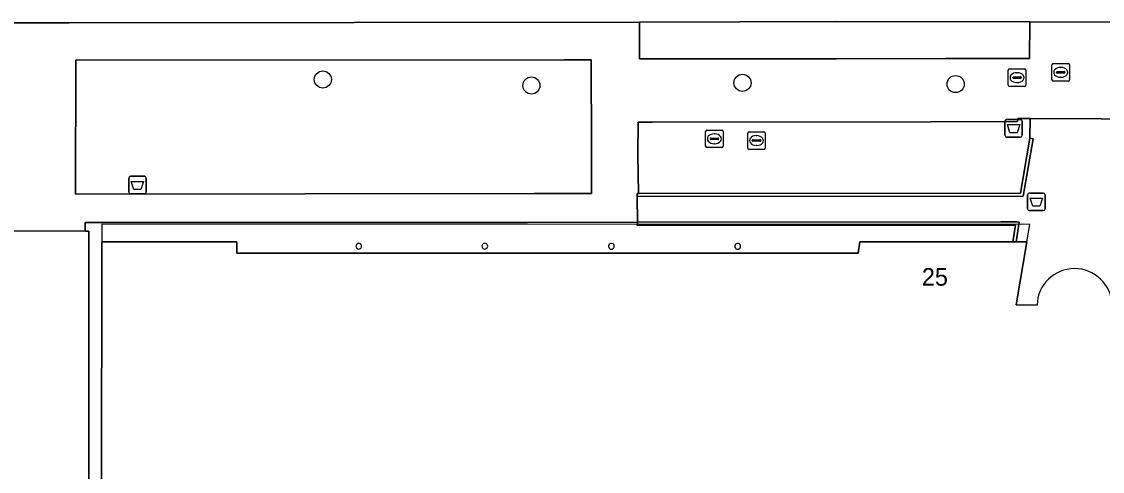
# Model space of a CAD drawing. Extents: x 161477 to 163040, y 383680 to 384871.
# Drawn here: x 162317.7 to 162379.3, y 384531.8 to 384557.4 of the extents above; entities that cross this region are included whole.
import ezdxf

# ---------------------------------------------------------------- set-up
doc = ezdxf.new("R2010")
doc.units = 0
for name, color, linetype in [('IMGEO_Afvalbak', 7, 'Continuous'), ('IMGEO_Boom', 7, 'Continuous'), ('IMGEO_Groenvoorziening', 7, 'Continuous'), ('IMGEO_Muur', 7, 'Continuous'), ('IMGEO_Pand', 7, 'Continuous'), ('IMGEO_Pand_nummerreeks', 7, 'Continuous'), ('IMGEO_Pand_overbouw', 7, 'Continuous'), ('IMGEO_Parkeervlak_open', 7, 'Continuous'), ('IMGEO_Rijbaan_lokaal_open', 7, 'Continuous'), ('IMGEO_Rioolput', 7, 'Continuous'), ('IMGEO_Terreindeel_halfverhard', 7, 'Continuous'), ('IMGEO_Voetpad_open', 7, 'Continuous')]:
    doc.layers.add(name, color=color, linetype=linetype)

msp = doc.modelspace()

# ---------------------------------------------------------------- linework, layer by layer
at = {"layer": 'IMGEO_Afvalbak'}
for p, q in [((162373.755, 384550.96), (162373.755, 384551.76)), ((162373.755, 384551.76), (162373.755, 384550.96)), ((162373.855, 384551.86), (162374.645, 384551.86)), ((162374.645, 384551.86), (162373.855, 384551.86)), ((162374.745, 384551.76), (162374.745, 384550.96)), ((162374.745, 384550.96), (162374.745, 384551.76)), ((162374.645, 384550.86), (162373.855, 384550.86)), ((162373.855, 384550.86), (162374.645, 384550.86)), ((162323.818, 384547.722), (162323.818, 384548.522)), ((162323.818, 384548.522), (162323.818, 384547.722)), ((162323.918, 384548.622), (162324.708, 384548.622)), ((162324.708, 384548.622), (162323.918, 384548.622)), ((162324.808, 384548.522), (162324.808, 384547.722)), ((162324.808, 384547.722), (162324.808, 384548.522)), ((162324.708, 384547.622), (162323.918, 384547.622)), ((162323.918, 384547.622), (162324.708, 384547.622)), ((162375.055, 384546.77), (162375.055, 384547.57)), ((162375.055, 384547.57), (162375.055, 384546.77)), ((162375.155, 384547.67), (162375.945, 384547.67)), ((162375.945, 384547.67), (162375.155, 384547.67)), ((162376.045, 384547.57), (162376.045, 384546.77)), ((162376.045, 384546.77), (162376.045, 384547.57)), ((162375.945, 384546.67), (162375.155, 384546.67)), ((162375.155, 384546.67), (162375.945, 384546.67))]:
    msp.add_line(p, q, dxfattribs=at)
for points in [[(162373.898, 384551.574), (162374.602, 384551.574), (162374.453, 384551.104), (162374.047, 384551.104), (162373.898, 384551.574)], [(162323.961, 384548.336), (162324.665, 384548.336), (162324.516, 384547.866), (162324.11, 384547.866), (162323.961, 384548.336)], [(162375.198, 384547.384), (162375.902, 384547.384), (162375.753, 384546.914), (162375.347, 384546.914), (162375.198, 384547.384)]]:
    msp.add_lwpolyline(points, dxfattribs=at)
for centre, start, end in [((162373.855, 384551.76), 90, 180), ((162373.855, 384551.76), 90, 180), ((162374.645, 384551.76), 0, 90), ((162374.645, 384551.76), 360, 90), ((162373.855, 384550.96), 180, 270), ((162373.855, 384550.96), 180, 270), ((162374.645, 384550.96), 270, 0), ((162374.645, 384550.96), 270, 0), ((162323.918, 384548.522), 90, 180), ((162323.918, 384548.522), 90, 180), ((162324.708, 384548.522), 0, 90), ((162324.708, 384548.522), 360, 90), ((162323.918, 384547.722), 180, 270), ((162323.918, 384547.722), 180, 270), ((162324.708, 384547.722), 270, 0), ((162324.708, 384547.722), 270, 0), ((162375.155, 384547.57), 90, 180), ((162375.155, 384547.57), 90, 180), ((162375.945, 384547.57), 0, 90), ((162375.945, 384547.57), 360, 90), ((162375.155, 384546.77), 180, 270), ((162375.155, 384546.77), 180, 270), ((162375.945, 384546.77), 270, 0), ((162375.945, 384546.77), 270, 0)]:
    msp.add_arc(centre, 0.1, start, end, dxfattribs=at)
at = {"layer": 'IMGEO_Boom'}
for centre in [(162334.88, 384554.14), (162346.77, 384553.8), (162358.8, 384553.95), (162370.95, 384553.88)]:
    msp.add_circle(centre, 0.489, dxfattribs=at)
at = {"layer": 'IMGEO_Groenvoorziening'}
for points in [[(162320.799, 384555.238), (162320.776, 384547.605), (162346.918, 384547.64), (162350.192, 384547.645), (162350.186, 384550.221), (162350.172, 384555.27), (162348.851, 384555.269), (162348.638, 384555.269)], [(162375.186, 384550.788), (162375.192, 384551.917), (162374.503, 384551.921), (162374.474, 384551.743), (162369.53, 384551.737), (162353.647, 384551.714), (162352.847, 384551.713), (162352.838, 384549.871), (162352.88, 384547.641), (162374.65, 384547.666)], [(162321.55, 384545.503), (162321.342, 384545.503), (162316.751, 384545.517), (162316.74, 384534.753), (162316.731, 384524.674), (162316.732, 384523.896), (162332.489, 384523.941), (162332.353, 384524.678), (162332.095, 384526.073), (162331.403, 384529.767), (162322.272, 384529.744), (162321.54, 384529.742)]]:
    msp.add_lwpolyline(points, close=True, dxfattribs=at)
at = {"layer": 'IMGEO_Muur'}
for points in [[(162375.363, 384550.758), (162375.186, 384550.788), (162374.65, 384547.666), (162352.88, 384547.641), (162352.8, 384547.641), (162352.796, 384547.463), (162374.801, 384547.499)], [(162374.437, 384546.028), (162373.52, 384546.027), (162352.813, 384546.002), (162352.805, 384545.815), (162373.49, 384545.841), (162374.359, 384545.841), (162374.217, 384544.885), (162374.399, 384544.885), (162374.579, 384546.013)]]:
    msp.add_lwpolyline(points, close=True, dxfattribs=at)
at = {"layer": 'IMGEO_Pand'}
msp.add_lwpolyline([(162375.591, 384541.282), (162374.393, 384541.292), (162375.002, 384544.884), (162374.399, 384544.885), (162374.217, 384544.885), (162365.488, 384544.892), (162365.401, 384544.246), (162329.973, 384544.248), (162329.973, 384544.888), (162322.277, 384544.889), (162322.272, 384530.5), (162329.968, 384530.487), (162329.969, 384531.137), (162331.159, 384531.135), (162358.275, 384531.137), (162358.275, 384530.487), (162370.881, 384530.494), (162370.872, 384527.564), (162372.361, 384527.559), (162378.764, 384527.539), (162378.66, 384526.897), (162387.577, 384526.89)], dxfattribs=at)
for centre, radius, start, end in [((162336.928, 384544.635), 0.164, 71.88223, 0.30428), ((162336.93, 384544.637), 0.162, 359.72486, 72.46165), ((162344.112, 384544.638), 0.165, 71.99555, 359.97235), ((162344.114, 384544.639), 0.163, 359.57004, 72.39787), ((162351.33, 384544.632), 0.165, 72.49336, 1.00795), ((162351.327, 384544.63), 0.167, 1.64174, 71.85957), ((162358.527, 384544.631), 0.165, 71.99555, 359.97235), ((162358.525, 384544.63), 0.167, 0.43472, 71.53318), ((162377.728, 384541.222), 2.138, 1.95763, 178.39092)]:
    msp.add_arc(centre, radius, start, end, dxfattribs=at)
at = {"layer": 'IMGEO_Pand_overbouw'}
msp.add_lwpolyline([(162375.002, 384544.884), (162375.172, 384545.884), (162322.277, 384545.889), (162322.277, 384544.889), (162329.973, 384544.888), (162329.973, 384544.248), (162365.401, 384544.246), (162365.488, 384544.892), (162374.217, 384544.885), (162374.399, 384544.885)], close=True, dxfattribs=at)
at = {"layer": 'IMGEO_Parkeervlak_open'}
msp.add_lwpolyline([(162375.174, 384557.437), (162364.111, 384557.441), (162358.647, 384557.425), (162352.928, 384557.401), (162352.924, 384555.311), (162354.236, 384555.311), (162358.667, 384555.311), (162364.143, 384555.326), (162370.363, 384555.33), (162375.163, 384555.333)], close=True, dxfattribs=at)
at = {"layer": 'IMGEO_Rijbaan_lokaal_open'}
msp.add_lwpolyline([(162316.582, 384557.363), (162320.418, 384557.37), (162352.928, 384557.401), (162358.647, 384557.425), (162364.111, 384557.441), (162375.174, 384557.437), (162384.02, 384557.414), (162389.102, 384557.4), (162394.332, 384557.387), (162399.375, 384557.373), (162403.747, 384557.362), (162415.263, 384557.42), (162450.416, 384557.342), (162450.96, 384557.333), (162451.841, 384557.334), (162468.081, 384557.357), (162474.956, 384557.362), (162480.77, 384557.342), (162497.455, 384557.36), (162497.567, 384557.353), (162500, 384557.343), (162504.49, 384557.325), (162505.151, 384557.339)], dxfattribs=at)
at = {"layer": 'IMGEO_Rioolput'}
for p, q in [((162373.949, 384553.824), (162373.949, 384554.676)), ((162374.024, 384554.75), (162374.876, 384554.75)), ((162374.95, 384554.676), (162374.95, 384553.824)), ((162376.439, 384554.124), (162376.439, 384554.976)), ((162376.514, 384555.05), (162377.366, 384555.05)), ((162376.927, 384554.83), (162376.952, 384554.83)), ((162377.44, 384554.976), (162377.44, 384554.124)), ((162374.208, 384554.244), (162374.208, 384554.256)), ((162374.646, 384554.207), (162374.248, 384554.207)), ((162374.251, 384554.293), (162374.649, 384554.293)), ((162374.437, 384554.53), (162374.462, 384554.53)), ((162374.692, 384554.256), (162374.692, 384554.244)), ((162377.366, 384554.05), (162376.514, 384554.05)), ((162376.698, 384554.544), (162376.698, 384554.556)), ((162377.136, 384554.507), (162376.738, 384554.507)), ((162376.741, 384554.593), (162377.139, 384554.593)), ((162376.95, 384554.27), (162376.925, 384554.27)), ((162377.182, 384554.556), (162377.182, 384554.544)), ((162374.876, 384553.75), (162374.024, 384553.75)), ((162374.46, 384553.97), (162374.435, 384553.97)), ((162356.699, 384550.334), (162356.699, 384551.186)), ((162356.774, 384551.26), (162357.626, 384551.26)), ((162357.187, 384551.04), (162357.212, 384551.04)), ((162357.7, 384551.186), (162357.7, 384550.334)), ((162359.099, 384550.234), (162359.099, 384551.086)), ((162359.174, 384551.16), (162360.026, 384551.16)), ((162359.587, 384550.94), (162359.612, 384550.94)), ((162360.1, 384551.086), (162360.1, 384550.234)), ((162356.958, 384550.754), (162356.958, 384550.766)), ((162357.396, 384550.717), (162356.998, 384550.717)), ((162357.001, 384550.803), (162357.399, 384550.803)), ((162357.21, 384550.48), (162357.185, 384550.48)), ((162357.442, 384550.766), (162357.442, 384550.754)), ((162359.358, 384550.654), (162359.358, 384550.666)), ((162359.796, 384550.617), (162359.398, 384550.617)), ((162359.401, 384550.703), (162359.799, 384550.703)), ((162359.61, 384550.38), (162359.585, 384550.38)), ((162359.842, 384550.666), (162359.842, 384550.654)), ((162357.626, 384550.26), (162356.774, 384550.26)), ((162360.026, 384550.16), (162359.174, 384550.16))]:
    msp.add_line(p, q, dxfattribs=at)
for points in [[(162373.949, 384553.824), (162373.949, 384554.676)], [(162374.024, 384554.75), (162374.876, 384554.75)], [(162374.95, 384554.676), (162374.95, 384553.824)], [(162376.439, 384554.124), (162376.439, 384554.976)], [(162376.514, 384555.05), (162377.366, 384555.05)], [(162377.44, 384554.976), (162377.44, 384554.124)], [(162377.366, 384554.05), (162376.514, 384554.05)], [(162374.876, 384553.75), (162374.024, 384553.75)], [(162356.699, 384550.334), (162356.699, 384551.186)], [(162356.774, 384551.26), (162357.626, 384551.26)], [(162357.7, 384551.186), (162357.7, 384550.334)], [(162359.099, 384550.234), (162359.099, 384551.086)], [(162359.174, 384551.16), (162360.026, 384551.16)], [(162360.1, 384551.086), (162360.1, 384550.234)], [(162357.626, 384550.26), (162356.774, 384550.26)], [(162360.026, 384550.16), (162359.174, 384550.16)]]:
    msp.add_lwpolyline(points, dxfattribs=at)
for centre, radius, start, end in [((162374.026, 384554.674), 0.0765, 91.55205, 178.44795), ((162374.026, 384554.674), 0.0765, 91.55205, 178.44795), ((162374.874, 384554.674), 0.0765, 1.55205, 88.44795), ((162374.874, 384554.674), 0.0765, 1.55205, 88.44795), ((162376.516, 384554.974), 0.0765, 91.55205, 178.44795), ((162376.516, 384554.974), 0.0765, 91.55205, 178.44795), ((162377.364, 384554.974), 0.0765, 1.55205, 88.44795), ((162377.364, 384554.974), 0.0765, 1.55205, 88.44795), ((162374.248, 384554.253), 0.0403, 85.87752, 175.75265), ((162374.245, 384554.243), 0.0366, 178.93798, 274.71019), ((162374.649, 384554.25), 0.043, 264.86636, 352.45326), ((162374.653, 384554.255), 0.0386, 1.73085, 96.63898), ((162376.516, 384554.126), 0.0765, 181.55205, 268.44795), ((162376.516, 384554.126), 0.0765, 181.55205, 268.44795), ((162376.738, 384554.553), 0.0403, 85.87752, 175.75265), ((162376.735, 384554.543), 0.0366, 178.93798, 274.71019), ((162377.139, 384554.55), 0.043, 264.86636, 352.45326), ((162377.143, 384554.555), 0.0386, 1.73085, 96.63898), ((162377.364, 384554.126), 0.0765, 271.55205, 358.44795), ((162377.364, 384554.126), 0.0765, 271.55205, 358.44795), ((162374.026, 384553.826), 0.0765, 181.55205, 268.44795), ((162374.026, 384553.826), 0.0765, 181.55205, 268.44795), ((162374.874, 384553.826), 0.0765, 271.55205, 358.44795), ((162374.874, 384553.826), 0.0765, 271.55205, 358.44795), ((162356.776, 384551.184), 0.0765, 91.55205, 178.44795), ((162356.776, 384551.184), 0.0765, 91.55205, 178.44795), ((162357.624, 384551.184), 0.0765, 1.55205, 88.44795), ((162357.624, 384551.184), 0.0765, 1.55205, 88.44795), ((162359.176, 384551.084), 0.0765, 91.55205, 178.44795), ((162359.176, 384551.084), 0.0765, 91.55205, 178.44795), ((162360.024, 384551.084), 0.0765, 1.55205, 88.44795), ((162360.024, 384551.084), 0.0765, 1.55205, 88.44795), ((162356.776, 384550.336), 0.0765, 181.55205, 268.44795), ((162356.776, 384550.336), 0.0765, 181.55205, 268.44795), ((162356.998, 384550.763), 0.0403, 85.87752, 175.75265), ((162356.995, 384550.753), 0.0366, 178.93798, 274.71019), ((162357.399, 384550.76), 0.043, 264.86636, 352.45326), ((162357.403, 384550.765), 0.0386, 1.73085, 96.63898), ((162357.624, 384550.336), 0.0765, 271.55205, 358.44795), ((162357.624, 384550.336), 0.0765, 271.55205, 358.44795), ((162359.398, 384550.663), 0.0403, 85.87752, 175.75265), ((162359.395, 384550.653), 0.0366, 178.93798, 274.71019), ((162359.799, 384550.66), 0.043, 264.86636, 352.45326), ((162359.803, 384550.665), 0.0386, 1.73085, 96.63898), ((162359.176, 384550.236), 0.0765, 181.55205, 268.44795), ((162359.176, 384550.236), 0.0765, 181.55205, 268.44795), ((162360.024, 384550.236), 0.0765, 271.55205, 358.44795), ((162360.024, 384550.236), 0.0765, 271.55205, 358.44795)]:
    msp.add_arc(centre, radius, start, end, dxfattribs=at)
for centre, major_axis, ratio, start_param, end_param in [((162376.926, 384554.55), (-0.387, 0.002), 0.722429, 4.712389, 7.853982), ((162376.951, 384554.55), (-0.39, 0.002), 0.717154, 1.570796, 4.712389), ((162374.436, 384554.25), (-0.387, 0.002), 0.722429, 4.712389, 7.853982), ((162374.461, 384554.25), (-0.39, 0.002), 0.717154, 1.570796, 4.712389), ((162357.186, 384550.76), (-0.387, 0.002), 0.722429, 4.712389, 7.853982), ((162357.211, 384550.76), (-0.39, 0.002), 0.717154, 1.570796, 4.712389), ((162359.586, 384550.66), (-0.387, 0.002), 0.722429, 4.712389, 7.853982), ((162359.611, 384550.66), (-0.39, 0.002), 0.717154, 1.570796, 4.712389)]:
    msp.add_ellipse(centre, major_axis=major_axis, ratio=ratio, start_param=start_param, end_param=end_param, dxfattribs=at)
at = {"layer": 'IMGEO_Terreindeel_halfverhard'}
msp.add_lwpolyline([(162352.813, 384546.002), (162346.547, 384545.997), (162321.342, 384545.981), (162321.342, 384545.503), (162321.55, 384545.503), (162321.54, 384529.742), (162322.272, 384529.744), (162331.403, 384529.767), (162331.275, 384530.486), (162331.159, 384531.135), (162329.969, 384531.137), (162329.968, 384530.487), (162322.272, 384530.5), (162322.277, 384544.889), (162329.973, 384544.888), (162329.973, 384544.248), (162365.401, 384544.246), (162365.488, 384544.892), (162374.217, 384544.885), (162374.359, 384545.841), (162373.49, 384545.841), (162352.805, 384545.815)], close=True, dxfattribs=at)
for centre, radius, start, end in [((162336.928, 384544.635), 0.164, 71.88223, 0.30428), ((162336.93, 384544.637), 0.162, 359.72486, 72.46165), ((162344.112, 384544.638), 0.165, 71.99555, 359.97235), ((162344.114, 384544.639), 0.163, 359.57004, 72.39787), ((162351.33, 384544.632), 0.165, 72.49336, 1.00795), ((162351.327, 384544.63), 0.167, 1.64174, 71.85957), ((162358.527, 384544.631), 0.165, 71.99555, 359.97235), ((162358.525, 384544.63), 0.167, 0.43472, 71.53318)]:
    msp.add_arc(centre, radius, start, end, dxfattribs=at)
at = {"layer": 'IMGEO_Voetpad_open'}
for points in [[(162422.877, 384557.203), (162415.263, 384557.42), (162403.747, 384557.362), (162399.375, 384557.373), (162399.362, 384555.245), (162398.979, 384555.249), (162394.388, 384555.294), (162389.103, 384555.265), (162386.688, 384555.273), (162384.047, 384555.281), (162384.02, 384557.414), (162375.174, 384557.437), (162375.163, 384555.333), (162370.363, 384555.33), (162364.143, 384555.326), (162358.667, 384555.311), (162354.236, 384555.311), (162352.924, 384555.311), (162352.928, 384557.401), (162320.418, 384557.37), (162316.582, 384557.363)], [(162316.751, 384545.517), (162321.342, 384545.503), (162321.342, 384545.981), (162346.547, 384545.997), (162352.813, 384546.002), (162352.796, 384547.463), (162352.8, 384547.641), (162352.88, 384547.641), (162352.838, 384549.871), (162352.847, 384551.713), (162353.647, 384551.714), (162369.53, 384551.737), (162374.474, 384551.743), (162374.503, 384551.921), (162375.192, 384551.917), (162383.283, 384551.877)], [(162383.233, 384550.848), (162383.411, 384550.819), (162383.283, 384551.877), (162375.192, 384551.917), (162375.186, 384550.788), (162375.363, 384550.758), (162374.801, 384547.499), (162352.796, 384547.463), (162352.813, 384546.002), (162373.52, 384546.027), (162374.437, 384546.028), (162374.579, 384546.013), (162374.399, 384544.885), (162375.002, 384544.884), (162374.393, 384541.292), (162375.591, 384541.282)]]:
    msp.add_lwpolyline(points, dxfattribs=at)
msp.add_lwpolyline([(162320.799, 384555.238), (162348.638, 384555.269), (162348.851, 384555.269), (162350.172, 384555.27), (162350.186, 384550.221), (162350.192, 384547.645), (162346.918, 384547.64), (162320.776, 384547.605)], close=True, dxfattribs=at)
msp.add_arc((162377.728, 384541.222), 2.138, 1.95763, 178.39092, dxfattribs=at)

# ---------------------------------------------------------------- texts
at = {"layer": 'IMGEO_Pand_nummerreeks'}
msp.add_text('25', height=1, rotation=359.75363, dxfattribs=at).set_placement((162369.021, 384542.392))

doc.saveas('drawing.dxf')
